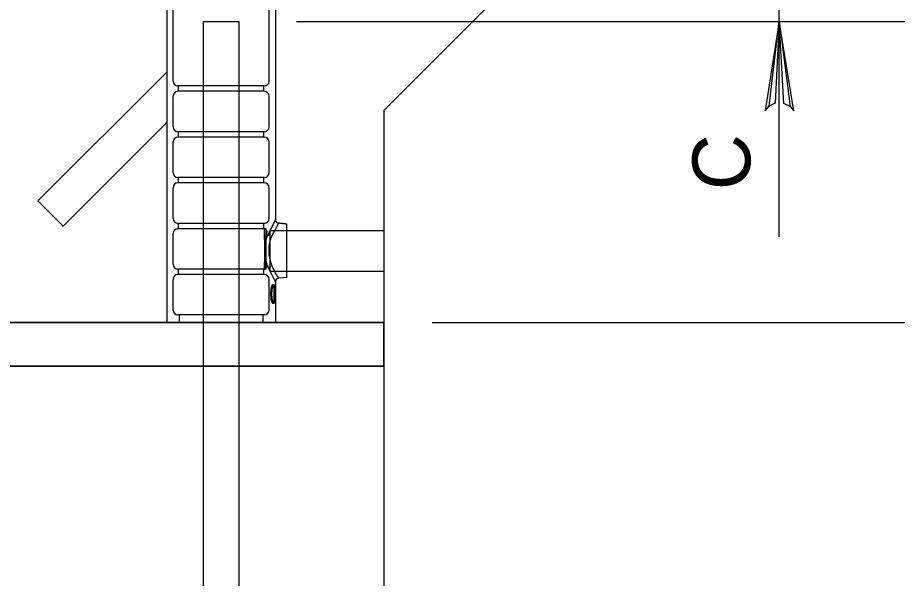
# Model space of a CAD drawing. Extents: x 641328 to 643024, y 298283 to 300065.
# Drawn here: x 642357.64 to 642403.22, y 299646.15 to 299675.23 of the extents above; entities that cross this region are included whole.
import ezdxf

# ---------------------------------------------------------------- set-up
doc = ezdxf.new("R2010")
doc.units = 0
doc.layers.add('2', color=7, linetype='Continuous')
doc.layers.add('63', color=7, linetype='Continuous')

msp = doc.modelspace()

# ---------------------------------------------------------------- linework, layer by layer
at = {"layer": '2'}
for p, q in [((642402.392, 299696.199), (642376.606, 299670.413)), ((642365.367, 299692.241), (642365.367, 299659.413)), ((642370.995, 299692.241), (642370.995, 299664.754)), ((642365.694, 299671.932), (642365.694, 299677.513)), ((642370.668, 299671.932), (642370.668, 299677.513)), ((642367.256, 299675.026), (642369.106, 299675.026)), ((642367.256, 299675.026), (642367.256, 299611.937)), ((642369.106, 299675.026), (642369.106, 299611.937)), ((642372.086, 299675.026), (642415.273, 299675.026)), ((642365.367, 299672.397), (642358.691, 299665.721)), ((642370.417, 299671.681), (642365.945, 299671.681)), ((642370.417, 299671.404), (642365.945, 299671.404)), ((642365.973, 299671.404), (642365.973, 299671.681)), ((642370.389, 299671.404), (642370.389, 299671.681)), ((642365.694, 299669.558), (642365.694, 299671.153)), ((642370.668, 299669.558), (642370.668, 299671.153)), ((642376.606, 299670.413), (642376.606, 299659.413)), ((642365.367, 299669.78), (642359.999, 299664.413)), ((642370.417, 299669.306), (642365.945, 299669.306)), ((642365.973, 299669.029), (642365.973, 299669.306)), ((642370.389, 299669.029), (642370.389, 299669.306)), ((642365.694, 299667.183), (642365.694, 299668.778)), ((642370.417, 299669.029), (642365.945, 299669.029)), ((642370.668, 299667.183), (642370.668, 299668.778)), ((642370.417, 299666.932), (642365.945, 299666.932)), ((642365.973, 299666.655), (642365.973, 299666.932)), ((642370.389, 299666.655), (642370.389, 299666.932)), ((642365.694, 299664.809), (642365.694, 299666.404)), ((642370.417, 299666.655), (642365.945, 299666.655)), ((642370.668, 299664.809), (642370.668, 299666.404)), ((642359.999, 299664.413), (642358.691, 299665.721)), ((642370.417, 299664.558), (642365.945, 299664.558)), ((642370.417, 299664.281), (642365.945, 299664.281)), ((642365.973, 299664.281), (642365.973, 299664.558)), ((642370.389, 299664.281), (642370.389, 299664.558)), ((642370.508, 299664.281), (642370.427, 299664.281)), ((642370.427, 299663.714), (642370.427, 299664.276)), ((642370.508, 299664.281), (642370.508, 299663.232)), ((642370.704, 299664.18), (642370.704, 299663.131)), ((642370.704, 299664.18), (642371.589, 299664.18)), ((642371.589, 299662.195), (642371.589, 299664.517)), ((642371.589, 299664.18), (642376.606, 299664.18)), ((642365.694, 299662.434), (642365.694, 299664.029)), ((642370.427, 299663.714), (642370.427, 299662.549)), ((642370.508, 299663.966), (642370.704, 299663.966)), ((642370.508, 299663.232), (642370.508, 299662.183)), ((642370.704, 299663.131), (642370.704, 299662.083)), ((642370.427, 299662.238), (642370.427, 299662.549)), ((642370.508, 299662.297), (642370.704, 299662.297)), ((642370.417, 299662.183), (642365.945, 299662.183)), ((642370.417, 299661.906), (642365.945, 299661.906)), ((642365.973, 299661.906), (642365.973, 299662.183)), ((642370.389, 299661.906), (642370.389, 299662.183)), ((642370.508, 299662.183), (642370.427, 299662.183)), ((642370.704, 299662.083), (642371.589, 299662.083)), ((642371.589, 299661.746), (642371.589, 299662.195)), ((642371.589, 299662.083), (642371.589, 299662.195)), ((642371.589, 299662.083), (642376.606, 299662.083)), ((642365.694, 299660.06), (642365.694, 299661.655)), ((642370.668, 299660.06), (642370.668, 299661.655)), ((642370.995, 299661.522), (642370.995, 299661.365)), ((642371.589, 299661.746), (642371.166, 299661.709)), ((642370.811, 299661.292), (642370.882, 299661.292)), ((642370.993, 299660.418), (642370.993, 299661.365)), ((642370.993, 299661.365), (642370.995, 299661.365)), ((642370.993, 299661.268), (642370.995, 299661.268)), ((642370.995, 299661.268), (642370.995, 299660.418)), ((642370.995, 299661.268), (642370.995, 299659.413)), ((642370.995, 299661.268), (642370.995, 299661.268)), ((642370.766, 299660.891), (642370.801, 299660.891)), ((642370.777, 299660.653), (642370.815, 299660.653)), ((642370.811, 299660.491), (642370.882, 299660.491)), ((642370.94, 299660.891), (642370.956, 299660.891)), ((642370.995, 299660.418), (642370.993, 299660.418)), ((642370.417, 299659.809), (642365.945, 299659.809)), ((642366.01, 299659.809), (642366.01, 299659.413)), ((642370.352, 299659.809), (642370.352, 299659.413)), ((642376.606, 299659.413), (642332.166, 299659.413)), ((642332.166, 299659.413), (642376.606, 299659.413)), ((642376.606, 299659.413), (642332.166, 299659.413)), ((642368.072, 299659.413), (642358.464, 299659.413)), ((642370.995, 299659.413), (642365.367, 299659.413)), ((642367.256, 299659.413), (642369.106, 299659.413)), ((642376.606, 299659.413), (642376.606, 299657.15)), ((642376.606, 299657.15), (642376.606, 299659.413)), ((642379.117, 299659.413), (642415.273, 299659.413)), ((642332.166, 299657.15), (642376.606, 299657.15)), ((642376.606, 299657.15), (642376.606, 299612.034))]:
    msp.add_line(p, q, dxfattribs=at)
for points in [[(642376.606, 299659.413), (642332.166, 299659.413)], [(642376.606, 299657.15), (642332.166, 299657.15)]]:
    msp.add_lwpolyline(points, dxfattribs=at)
for centre, start, end in [((642365.945, 299671.932), 180, 270), ((642370.417, 299671.932), 270, 360), ((642365.945, 299671.153), 90, 180), ((642370.417, 299671.153), 360, 90), ((642365.945, 299669.558), 180, 270), ((642370.417, 299669.558), 270, 360), ((642365.945, 299668.778), 90, 180), ((642370.417, 299668.778), 360, 90), ((642365.945, 299667.183), 180, 270), ((642370.417, 299667.183), 270, 360), ((642365.945, 299666.404), 90, 180), ((642370.417, 299666.404), 360, 90), ((642365.945, 299664.809), 180, 270), ((642370.417, 299664.809), 270, 360), ((642365.945, 299664.029), 90, 180), ((642370.417, 299664.029), 87.6631, 90), ((642365.945, 299662.434), 180, 270), ((642365.945, 299661.655), 90, 180), ((642370.417, 299662.434), 270, 272.3437), ((642370.417, 299661.655), 360, 90), ((642365.945, 299660.06), 180, 270), ((642370.417, 299660.06), 270, 360)]:
    msp.add_arc(centre, 0.251, start, end, dxfattribs=at)
for points, degree in [([(642370.995, 299664.754), (642370.576, 299663.899), (642370.554, 299663.842), (642370.52, 299663.741), (642370.507, 299663.699), (642370.489, 299663.633), (642370.483, 299663.611), (642370.472, 299663.566), (642370.467, 299663.544), (642370.444, 299663.43), (642370.431, 299663.336), (642370.421, 299663.141), (642370.425, 299663.045), (642370.438, 299662.926), (642370.441, 299662.902), (642370.448, 299662.855), (642370.452, 299662.832), (642370.465, 299662.762), (642370.475, 299662.717), (642370.498, 299662.629), (642370.51, 299662.586), (642370.537, 299662.502), (642370.552, 299662.461), (642370.597, 299662.343), (642370.628, 299662.27), (642370.677, 299662.168), (642370.693, 299662.136), (642370.713, 299662.097), (642370.717, 299662.09), (642370.995, 299661.522)], 3), ([(642371.16, 299664.567), (642370.816, 299663.939), (642370.786, 299663.863), (642370.744, 299663.741), (642370.731, 299663.699), (642370.713, 299663.633), (642370.708, 299663.611), (642370.697, 299663.566), (642370.692, 299663.544), (642370.668, 299663.43), (642370.656, 299663.336), (642370.646, 299663.141), (642370.649, 299663.045), (642370.662, 299662.926), (642370.665, 299662.902), (642370.672, 299662.855), (642370.676, 299662.832), (642370.689, 299662.762), (642370.7, 299662.717), (642370.722, 299662.629), (642370.735, 299662.586), (642370.762, 299662.502), (642370.776, 299662.461), (642370.821, 299662.343), (642370.853, 299662.27), (642370.901, 299662.168), (642370.918, 299662.136), (642370.95, 299662.074), (642370.965, 299662.044), (642371.011, 299661.962), (642371.039, 299661.913), (642371.077, 299661.85), (642371.089, 299661.83), (642371.11, 299661.796), (642371.12, 299661.781), (642371.144, 299661.742), (642371.156, 299661.724), (642371.167, 299661.707), (642371.167, 299661.707), (642371.157, 299661.722), (642371.153, 299661.729), (642371.144, 299661.743), (642371.14, 299661.748), (642371.133, 299661.76), (642371.129, 299661.766), (642371.107, 299661.801), (642371.085, 299661.836), (642371.046, 299661.901), (642371.033, 299661.924), (642371.004, 299661.974), (642370.989, 299662.001), (642370.958, 299662.057), (642370.943, 299662.087), (642370.911, 299662.15), (642370.894, 299662.183), (642370.878, 299662.217)], 3), ([(642370.995, 299664.754), (642370.995, 299664.743), (642370.996, 299664.731), (642370.998, 299664.72), (642371, 299664.709), (642371.003, 299664.698), (642371.007, 299664.688), (642371.011, 299664.677), (642371.016, 299664.667), (642371.022, 299664.657), (642371.028, 299664.647), (642371.035, 299664.638), (642371.042, 299664.629), (642371.05, 299664.621), (642371.058, 299664.613), (642371.067, 299664.606), (642371.076, 299664.599), (642371.085, 299664.593), (642371.095, 299664.588), (642371.105, 299664.582), (642371.116, 299664.578), (642371.127, 299664.574), (642371.138, 299664.571), (642371.149, 299664.569), (642371.16, 299664.567)], 3), ([(642371.589, 299664.517), (642371.446, 299664.532), (642371.303, 299664.549), (642371.16, 299664.567)], 2), ([(642370.427, 299664.28), (642370.427, 299664.281), (642370.427, 299664.281), (642370.427, 299664.28)], 2), ([(642370.427, 299664.28), (642370.427, 299664.281), (642370.427, 299664.281), (642370.427, 299664.28)], 2), ([(642370.427, 299664.28), (642370.427, 299664.28), (642370.427, 299664.28), (642370.427, 299664.279), (642370.427, 299664.278), (642370.427, 299664.276)], 3), ([(642370.427, 299664.276), (642370.436, 299664.274), (642370.445, 299664.272), (642370.459, 299664.266), (642370.466, 299664.263), (642370.485, 299664.253), (642370.495, 299664.246), (642370.512, 299664.229), (642370.519, 299664.22), (642370.53, 299664.201), (642370.535, 299664.191), (642370.546, 299664.159), (642370.548, 299664.135), (642370.545, 299664.084), (642370.54, 299664.058), (642370.529, 299664.029)], 3), ([(642370.529, 299664.029), (642370.54, 299664.058), (642370.545, 299664.084), (642370.548, 299664.122), (642370.547, 299664.135), (642370.544, 299664.158), (642370.542, 299664.17), (642370.535, 299664.191), (642370.53, 299664.201), (642370.519, 299664.22), (642370.512, 299664.229), (642370.495, 299664.245), (642370.485, 299664.253), (642370.466, 299664.263), (642370.46, 299664.266), (642370.445, 299664.272), (642370.436, 299664.274), (642370.427, 299664.276)], 3), ([(642370.529, 299664.029), (642370.512, 299663.984), (642370.494, 299663.935), (642370.459, 299663.83), (642370.443, 299663.773), (642370.427, 299663.714)], 3), ([(642370.427, 299662.549), (642370.437, 299662.509), (642370.448, 299662.471), (642370.46, 299662.434)], 2), ([(642370.46, 299662.434), (642370.465, 299662.416), (642370.469, 299662.399), (642370.472, 299662.364), (642370.472, 299662.346), (642370.467, 299662.313), (642370.462, 299662.297), (642370.449, 299662.266), (642370.439, 299662.251), (642370.427, 299662.238)], 3), ([(642370.427, 299662.238), (642370.439, 299662.251), (642370.448, 299662.266), (642370.462, 299662.296), (642370.467, 299662.312), (642370.471, 299662.346), (642370.472, 299662.363), (642370.469, 299662.399), (642370.465, 299662.416), (642370.46, 299662.434)], 3), ([(642370.427, 299662.238), (642370.427, 299662.229), (642370.427, 299662.222), (642370.427, 299662.21), (642370.427, 299662.206), (642370.427, 299662.195), (642370.427, 299662.191), (642370.427, 299662.185), (642370.427, 299662.184), (642370.427, 299662.183), (642370.427, 299662.183), (642370.427, 299662.183)], 3), ([(642370.427, 299662.183), (642370.427, 299662.183), (642370.427, 299662.183), (642370.427, 299662.183)], 2), ([(642370.427, 299662.183), (642370.427, 299662.183), (642370.427, 299662.183), (642370.427, 299662.183)], 2), ([(642370.72, 299662.083), (642370.714, 299662.094), (642370.708, 299662.106), (642370.686, 299662.15), (642370.67, 299662.183), (642370.653, 299662.217)], 3), ([(642370.766, 299660.891), (642370.766, 299660.92), (642370.766, 299660.948), (642370.768, 299661.005), (642370.769, 299661.033), (642370.773, 299661.089), (642370.776, 299661.117), (642370.781, 299661.157), (642370.783, 299661.17), (642370.787, 299661.196), (642370.79, 299661.209), (642370.795, 299661.234), (642370.798, 299661.246), (642370.804, 299661.269), (642370.807, 299661.28), (642370.814, 299661.3), (642370.818, 299661.31), (642370.826, 299661.329), (642370.829, 299661.337), (642370.837, 299661.351), (642370.842, 299661.358), (642370.85, 299661.369), (642370.854, 299661.374), (642370.863, 299661.382), (642370.867, 299661.385), (642370.873, 299661.388), (642370.875, 299661.388), (642370.879, 299661.389), (642370.881, 299661.389), (642370.883, 299661.389)], 3), ([(642370.883, 299661.389), (642370.885, 299661.389), (642370.887, 299661.389), (642370.891, 299661.388), (642370.893, 299661.388), (642370.898, 299661.385), (642370.902, 299661.382), (642370.909, 299661.374), (642370.912, 299661.369), (642370.918, 299661.357), (642370.921, 299661.35), (642370.926, 299661.335), (642370.928, 299661.327), (642370.933, 299661.308), (642370.935, 299661.298), (642370.939, 299661.277), (642370.94, 299661.266), (642370.943, 299661.242), (642370.945, 299661.23), (642370.948, 299661.193), (642370.95, 299661.167), (642370.952, 299661.126), (642370.952, 299661.113), (642370.953, 299661.085), (642370.954, 299661.071), (642370.955, 299661.03), (642370.955, 299661.002), (642370.956, 299660.947), (642370.956, 299660.919), (642370.956, 299660.891)], 3), ([(642371.166, 299661.709), (642371.154, 299661.708), (642371.143, 299661.706), (642371.132, 299661.703), (642371.12, 299661.7), (642371.11, 299661.695), (642371.099, 299661.69), (642371.089, 299661.685), (642371.079, 299661.679), (642371.07, 299661.672), (642371.06, 299661.665), (642371.052, 299661.657), (642371.044, 299661.648), (642371.036, 299661.64), (642371.029, 299661.631), (642371.023, 299661.621), (642371.017, 299661.611), (642371.012, 299661.6), (642371.008, 299661.59), (642371.003, 299661.579), (642371, 299661.568), (642370.998, 299661.556), (642370.996, 299661.545), (642370.995, 299661.533), (642370.995, 299661.522)], 3), ([(642370.882, 299661.292), (642370.879, 299661.292), (642370.876, 299661.291), (642370.87, 299661.288), (642370.867, 299661.285), (642370.86, 299661.278), (642370.857, 299661.274), (642370.851, 299661.264), (642370.848, 299661.258), (642370.839, 299661.239), (642370.834, 299661.224), (642370.825, 299661.189), (642370.821, 299661.17), (642370.814, 299661.13), (642370.812, 299661.109), (642370.807, 299661.067), (642370.806, 299661.045), (642370.804, 299661.013), (642370.803, 299661.002), (642370.802, 299660.98), (642370.802, 299660.969), (642370.801, 299660.936), (642370.801, 299660.914), (642370.801, 299660.891)], 3), ([(642370.94, 299660.891), (642370.94, 299660.913), (642370.94, 299660.935), (642370.939, 299660.979), (642370.939, 299661.001), (642370.938, 299661.034), (642370.938, 299661.044), (642370.937, 299661.066), (642370.937, 299661.077), (642370.936, 299661.098), (642370.935, 299661.108), (642370.934, 299661.129), (642370.933, 299661.139), (642370.93, 299661.17), (642370.928, 299661.189), (642370.924, 299661.215), (642370.922, 299661.223), (642370.918, 299661.239), (642370.916, 299661.245), (642370.91, 299661.264), (642370.905, 299661.275), (642370.897, 299661.285), (642370.894, 299661.288), (642370.889, 299661.291), (642370.886, 299661.292), (642370.882, 299661.292)], 3), ([(642370.994, 299661.365), (642370.994, 299661.333), (642370.993, 299661.3), (642370.993, 299661.268)], 3), ([(642370.883, 299660.394), (642370.881, 299660.394), (642370.879, 299660.394), (642370.875, 299660.395), (642370.873, 299660.395), (642370.867, 299660.398), (642370.863, 299660.401), (642370.854, 299660.409), (642370.85, 299660.414), (642370.842, 299660.425), (642370.838, 299660.431), (642370.83, 299660.446), (642370.826, 299660.454), (642370.818, 299660.472), (642370.814, 299660.482), (642370.807, 299660.503), (642370.804, 299660.514), (642370.798, 299660.537), (642370.795, 299660.549), (642370.79, 299660.574), (642370.787, 299660.586), (642370.783, 299660.612), (642370.781, 299660.625), (642370.777, 299660.652), (642370.776, 299660.666), (642370.773, 299660.694), (642370.772, 299660.707), (642370.77, 299660.735), (642370.769, 299660.749), (642370.768, 299660.778), (642370.768, 299660.792), (642370.766, 299660.834), (642370.766, 299660.863), (642370.766, 299660.891)], 3), ([(642370.801, 299660.891), (642370.801, 299660.871), (642370.801, 299660.851), (642370.802, 299660.811), (642370.803, 299660.79), (642370.805, 299660.75), (642370.806, 299660.731), (642370.81, 299660.691), (642370.812, 299660.672), (642370.815, 299660.653)], 3), ([(642370.815, 299660.653), (642370.816, 299660.642), (642370.818, 299660.631), (642370.822, 299660.61), (642370.824, 299660.599), (642370.831, 299660.57), (642370.836, 299660.552), (642370.848, 299660.523), (642370.855, 299660.511), (642370.865, 299660.499), (642370.869, 299660.496), (642370.876, 299660.492), (642370.879, 299660.491), (642370.882, 299660.491)], 3), ([(642370.882, 299660.491), (642370.885, 299660.491), (642370.888, 299660.492), (642370.894, 299660.495), (642370.897, 299660.498), (642370.902, 299660.505), (642370.905, 299660.509), (642370.91, 299660.519), (642370.912, 299660.525), (642370.916, 299660.538), (642370.918, 299660.545), (642370.922, 299660.56), (642370.924, 299660.568), (642370.927, 299660.585), (642370.928, 299660.594), (642370.93, 299660.613), (642370.931, 299660.623), (642370.934, 299660.653), (642370.936, 299660.674), (642370.937, 299660.706), (642370.937, 299660.717), (642370.938, 299660.738), (642370.938, 299660.749), (642370.939, 299660.782), (642370.939, 299660.804), (642370.94, 299660.848), (642370.94, 299660.869), (642370.94, 299660.891)], 3), ([(642370.956, 299660.891), (642370.956, 299660.863), (642370.956, 299660.835), (642370.955, 299660.78), (642370.955, 299660.752), (642370.953, 299660.696), (642370.952, 299660.669), (642370.95, 299660.616), (642370.948, 299660.59), (642370.943, 299660.54), (642370.94, 299660.516), (642370.935, 299660.484), (642370.933, 299660.474), (642370.928, 299660.455), (642370.926, 299660.447), (642370.921, 299660.432), (642370.918, 299660.425), (642370.912, 299660.413), (642370.909, 299660.409), (642370.902, 299660.401), (642370.898, 299660.398), (642370.893, 299660.395), (642370.891, 299660.395), (642370.887, 299660.394), (642370.885, 299660.394), (642370.883, 299660.394)], 3)]:
    msp.add_open_spline(points, degree=degree, dxfattribs=at)
at = {"layer": '63'}
msp.add_line((642397.105, 299663.853), (642397.105, 299680.787), dxfattribs=at)
msp.add_lwpolyline([(642397.66, 299670.615), (642397.34, 299670.78), (642397.105, 299675.043), (642397.66, 299670.615), (642397.855, 299670.387), (642397.105, 299675.043), (642396.894, 299670.783), (642396.577, 299670.627), (642397.105, 299675.043), (642396.365, 299670.387), (642396.577, 299670.627)], dxfattribs=at)

# ---------------------------------------------------------------- texts
msp.add_text('C', height=3, rotation=90, dxfattribs=at).set_placement((642395.605, 299666.28))

doc.saveas('drawing.dxf')
